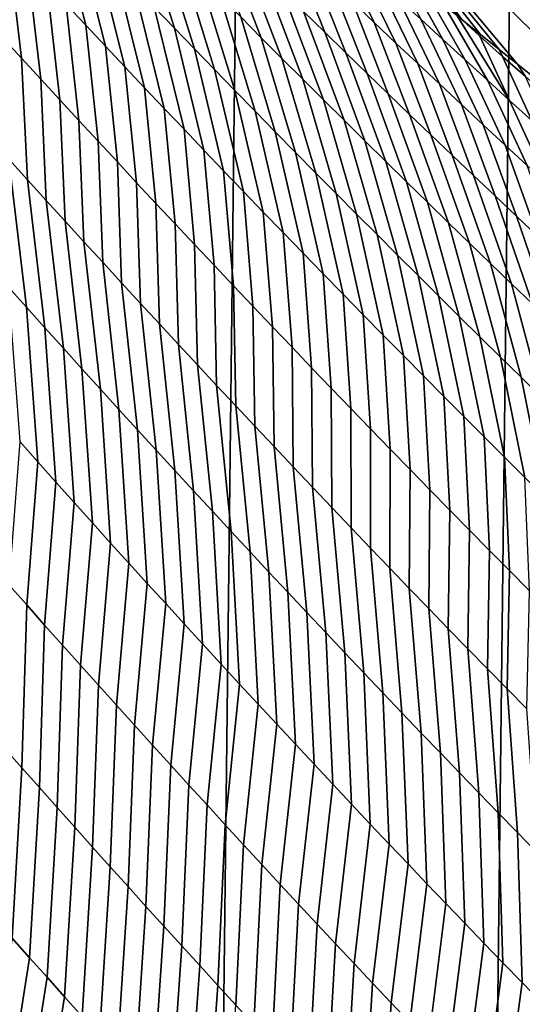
# Model space of a CAD drawing. Header units: metres. Extents: x -240 to 45, y -77 to 27.
# Tile 935 of 1056: x 5.64 to 6.75, y -18.24 to -16.07. Entities that reach past the tile are written whole.
import ezdxf

# ---------------------------------------------------------------- set-up
doc = ezdxf.new("R2010")
doc.units = ezdxf.units.M
doc.layers.add('solid_102011X2', color=7, linetype='CONTINUOUS')

msp = doc.modelspace()

# ---------------------------------------------------------------- linework, layer by layer
at = {"layer": 'solid_102011X2'}
for points in [[(6.002442, 26.115765), (5.392362, -26.246609), (4.77797, -26.364157), (5.392083, 26.246679)], [(6.608932, 25.971432), (6.00279, -26.115679), (5.392362, -26.246609), (6.002442, 26.115765)], [(7.211205, 25.813818), (6.609337, -25.971336), (6.00279, -26.115679), (6.608932, 25.971432)], [(7.809117, 25.64296), (7.211634, -25.813719), (6.609337, -25.971336), (7.211205, 25.813818)], [(6.243029, -15.566979, 124.088089), (6.826802, -16.141855, 124.035049), (7.400456, -16.065704, 128.231766), (6.81668, -15.495167, 128.282043)], [(6.783171, -16.195635, 123.396156), (6.826802, -16.141855, 124.035049), (6.243029, -15.566979, 124.088089), (6.74244, -16.1633, 123.357849)], [(6.70176, -16.130886, 123.319389), (6.74244, -16.1633, 123.357849), (6.243029, -15.566979, 124.088089)], [(6.661132, -16.098398, 123.280777), (6.70176, -16.130886, 123.319389), (6.243029, -15.566979, 124.088089)], [(6.620553, -16.065832, 123.242004), (6.661132, -16.098398, 123.280777), (6.243029, -15.566979, 124.088089)], [(6.609244, -16.056736, 123.231155), (6.620553, -16.065832, 123.242004), (6.243029, -15.566979, 124.088089)], [(5.747099, -16.03171, 120.125206), (5.790195, -16.077778, 120.150299), (5.721014, -15.807264, 120.551865), (5.677219, -15.760962, 120.527588)], [(5.941217, -16.03796, 120.671883), (5.9855, -16.083923, 120.695618), (5.905582, -15.829502, 121.099709), (5.860565, -15.78334, 121.076759)], [(5.790195, -16.077778, 120.150299), (5.833373, -16.123795, 120.175301), (5.764892, -15.853516, 120.57605), (5.721014, -15.807264, 120.551865)], [(6.131866, -16.059328, 121.213219), (6.177358, -16.105087, 121.235687), (6.084687, -15.864418, 121.640625), (6.038424, -15.818483, 121.618912)], [(5.9855, -16.083923, 120.695618), (6.029864, -16.129826, 120.719276), (5.95068, -15.8756, 121.122574), (5.905582, -15.829502, 121.099709)], [(6.270503, -16.047411, 121.726761), (6.317143, -16.092966, 121.748123), (6.235484, -15.88937, 122.164818), (6.187907, -15.84361, 122.144173)], [(6.37864, -16.026154, 122.226387), (6.426498, -16.071581, 122.246788), (6.333711, -15.883349, 122.664833), (6.28508, -15.837929, 122.645195)], [(5.606616, -16.104448, 119.609726), (5.648613, -16.150396, 119.636078), (5.618299, -15.893213, 120.049339), (5.575527, -15.846955, 120.023857)], [(5.833373, -16.123795, 120.175301), (5.876631, -16.169758, 120.200211), (5.808852, -15.899712, 120.600136), (5.764892, -15.853516, 120.57605)], [(6.177358, -16.105087, 121.235687), (6.222928, -16.150776, 121.258087), (6.131028, -15.910279, 121.66227), (6.084687, -15.864418, 121.640625)], [(6.029864, -16.129826, 120.719276), (6.074307, -16.175663, 120.742844), (5.995858, -15.921633, 121.145355), (5.95068, -15.8756, 121.122574)], [(6.426498, -16.071581, 122.246788), (6.474424, -16.11692, 122.267128), (6.382408, -15.928683, 122.684418), (6.333711, -15.883349, 122.664833)], [(5.648613, -16.150396, 119.636078), (5.690691, -16.196302, 119.662323), (5.66115, -15.939425, 120.074722), (5.618299, -15.893213, 120.049339)], [(5.876631, -16.169758, 120.200211), (5.919971, -16.215668, 120.225029), (5.852892, -15.945852, 120.624138), (5.808852, -15.899712, 120.600136)], [(6.317143, -16.092966, 121.748123), (6.363857, -16.138441, 121.769417), (6.283132, -15.935048, 122.185402), (6.235484, -15.88937, 122.164818)], [(6.074307, -16.175663, 120.742844), (6.118831, -16.221436, 120.766335), (6.041115, -15.9676, 121.168053), (5.995858, -15.921633, 121.145355)], [(6.222928, -16.150776, 121.258087), (6.268575, -16.196388, 121.280403), (6.177444, -15.956066, 121.683838), (6.131028, -15.910279, 121.66227)], [(6.474424, -16.11692, 122.267128), (6.522419, -16.162172, 122.287415), (6.431171, -15.973928, 122.703941), (6.382408, -15.928683, 122.684418)], [(5.690691, -16.196302, 119.662323), (5.732849, -16.242165, 119.688477), (5.704084, -15.985592, 120.100014), (5.66115, -15.939425, 120.074722)], [(5.919971, -16.215668, 120.225029), (5.963391, -16.26152, 120.249756), (5.897014, -15.991936, 120.648056), (5.852892, -15.945852, 120.624138)], [(6.363857, -16.138441, 121.769417), (6.410644, -16.183836, 121.790649), (6.330851, -15.980643, 122.205925), (6.283132, -15.935048, 122.185402)], [(6.528898, -16.06415, 122.742836), (6.577862, -16.109125, 122.762199), (6.499102, -15.967666, 123.124695), (6.45871, -15.934785, 123.085251)], [(6.118831, -16.221436, 120.766335), (6.163433, -16.267143, 120.789749), (6.086451, -16.013498, 121.190674), (6.041115, -15.9676, 121.168053)], [(6.268575, -16.196388, 121.280403), (6.314298, -16.241928, 121.302658), (6.223937, -16.001776, 121.70533), (6.177444, -15.956066, 121.683838)], [(6.522419, -16.162172, 122.287415), (6.570483, -16.207336, 122.30764), (6.480001, -16.019085, 122.723419), (6.431171, -15.973928, 122.703941)], [(6.577862, -16.109125, 122.762199), (6.626893, -16.154009, 122.781509), (6.539539, -16.000465, 123.163963), (6.499102, -15.967666, 123.124695)], [(5.732849, -16.242165, 119.688477), (5.775088, -16.287981, 119.714531), (5.747099, -16.03171, 120.125206), (5.704084, -15.985592, 120.100014)], [(5.963391, -16.26152, 120.249756), (6.006893, -16.307316, 120.274399), (5.941217, -16.03796, 120.671883), (5.897014, -15.991936, 120.648056)], [(6.410644, -16.183836, 121.790649), (6.457502, -16.229147, 121.811821), (6.37864, -16.026154, 122.226387), (6.330851, -15.980643, 122.205925)], [(6.163433, -16.267143, 120.789749), (6.208115, -16.312782, 120.81308), (6.131866, -16.059328, 121.213219), (6.086451, -16.013498, 121.190674)], [(6.314298, -16.241928, 121.302658), (6.360097, -16.287392, 121.324837), (6.270503, -16.047411, 121.726761), (6.223937, -16.001776, 121.70533)], [(6.626893, -16.154009, 122.781509), (6.675991, -16.198799, 122.800766), (6.580022, -16.033188, 123.203064), (6.539539, -16.000465, 123.163963)], [(5.775088, -16.287981, 119.714531), (5.817407, -16.33375, 119.740486), (5.790195, -16.077778, 120.150299), (5.747099, -16.03171, 120.125206)], [(6.006893, -16.307316, 120.274399), (6.050474, -16.353052, 120.29895), (5.9855, -16.083923, 120.695618), (5.941217, -16.03796, 120.671883)], [(6.457502, -16.229147, 121.811821), (6.504431, -16.274376, 121.832924), (6.426498, -16.071581, 122.246788), (6.37864, -16.026154, 122.226387)], [(6.570483, -16.207336, 122.30764), (6.618617, -16.252413, 122.327805), (6.528898, -16.06415, 122.742836), (6.480001, -16.019085, 122.723419)], [(6.675991, -16.198799, 122.800766), (6.725157, -16.243498, 122.819977), (6.609244, -16.056736, 123.231155), (6.580022, -16.033188, 123.203064)], [(6.208115, -16.312782, 120.81308), (6.252875, -16.358351, 120.836334), (6.177358, -16.105087, 121.235687), (6.131866, -16.059328, 121.213219)], [(6.360097, -16.287392, 121.324837), (6.405972, -16.332777, 121.346947), (6.317143, -16.092966, 121.748123), (6.270503, -16.047411, 121.726761)], [(6.725157, -16.243498, 122.819977), (6.65961, -16.101789, 123.248878), (6.620553, -16.065832, 123.242004), (6.609244, -16.056736, 123.231155)], [(5.817407, -16.33375, 119.740486), (5.859807, -16.379471, 119.766342), (5.833373, -16.123795, 120.175301), (5.790195, -16.077778, 120.150299)], [(6.504431, -16.274376, 121.832924), (6.551431, -16.319521, 121.853966), (6.474424, -16.11692, 122.267128), (6.426498, -16.071581, 122.246788)], [(6.618617, -16.252413, 122.327805), (6.666819, -16.297398, 122.347916), (6.577862, -16.109125, 122.762199), (6.528898, -16.06415, 122.742836)], [(6.65961, -16.101789, 123.248878), (6.661132, -16.098398, 123.280777), (6.620553, -16.065832, 123.242004)], [(5.62037, -16.373184, 119.201447), (5.661632, -16.418802, 119.228691), (5.648613, -16.150396, 119.636078), (5.606616, -16.104448, 119.609726)], [(6.050474, -16.353052, 120.29895), (6.094137, -16.398727, 120.323418), (6.029864, -16.129826, 120.719276), (5.9855, -16.083923, 120.695618)], [(6.405972, -16.332777, 121.346947), (6.451921, -16.378084, 121.368996), (6.363857, -16.138441, 121.769417), (6.317143, -16.092966, 121.748123)], [(6.65961, -16.101789, 123.248878), (6.709735, -16.146347, 123.267311), (6.70176, -16.130886, 123.319389), (6.661132, -16.098398, 123.280777)], [(6.725157, -16.243498, 122.819977), (6.77439, -16.288101, 122.839134), (6.709735, -16.146347, 123.267311), (6.65961, -16.101789, 123.248878)], [(5.859807, -16.379471, 119.766342), (5.902287, -16.42514, 119.792114), (5.876631, -16.169758, 120.200211), (5.833373, -16.123795, 120.175301)], [(6.252875, -16.358351, 120.836334), (6.297714, -16.403851, 120.85952), (6.222928, -16.150776, 121.258087), (6.177358, -16.105087, 121.235687)], [(6.551431, -16.319521, 121.853966), (6.598501, -16.364582, 121.874954), (6.522419, -16.162172, 122.287415), (6.474424, -16.11692, 122.267128)], [(6.666819, -16.297398, 122.347916), (6.715092, -16.342293, 122.367973), (6.626893, -16.154009, 122.781509), (6.577862, -16.109125, 122.762199)], [(6.094137, -16.398727, 120.323418), (6.13788, -16.444342, 120.347801), (6.074307, -16.175663, 120.742844), (6.029864, -16.129826, 120.719276)], [(6.451921, -16.378084, 121.368996), (6.497944, -16.423313, 121.390968), (6.410644, -16.183836, 121.790649), (6.363857, -16.138441, 121.769417)], [(6.709735, -16.146347, 123.267311), (6.759925, -16.190807, 123.285706), (6.74244, -16.1633, 123.357849), (6.70176, -16.130886, 123.319389)], [(6.77439, -16.288101, 122.839134), (6.823691, -16.332609, 122.858238), (6.759925, -16.190807, 123.285706), (6.709735, -16.146347, 123.267311)], [(5.661632, -16.418802, 119.228691), (5.702973, -16.46438, 119.255829), (5.690691, -16.196302, 119.662323), (5.648613, -16.150396, 119.636078)], [(5.902287, -16.42514, 119.792114), (5.944849, -16.470758, 119.817787), (5.919971, -16.215668, 120.225029), (5.876631, -16.169758, 120.200211)], [(6.297714, -16.403851, 120.85952), (6.342631, -16.449278, 120.882622), (6.268575, -16.196388, 121.280403), (6.222928, -16.150776, 121.258087)], [(6.598501, -16.364582, 121.874954), (6.645642, -16.409555, 121.895882), (6.570483, -16.207336, 122.30764), (6.522419, -16.162172, 122.287415)], [(6.715092, -16.342293, 122.367973), (6.763434, -16.387096, 122.387978), (6.675991, -16.198799, 122.800766), (6.626893, -16.154009, 122.781509)], [(6.759925, -16.190807, 123.285706), (6.81018, -16.235168, 123.304047), (6.783171, -16.195635, 123.396156), (6.74244, -16.1633, 123.357849)], [(6.13788, -16.444342, 120.347801), (6.181703, -16.489893, 120.372101), (6.118831, -16.221436, 120.766335), (6.074307, -16.175663, 120.742844)], [(6.497944, -16.423313, 121.390968), (6.544042, -16.46846, 121.412888), (6.457502, -16.229147, 121.811821), (6.410644, -16.183836, 121.790649)], [(5.702973, -16.46438, 119.255829), (5.744395, -16.509918, 119.282867), (5.732849, -16.242165, 119.688477), (5.690691, -16.196302, 119.662323)], [(6.342631, -16.449278, 120.882622), (6.387626, -16.494633, 120.905655), (6.314298, -16.241928, 121.302658), (6.268575, -16.196388, 121.280403)], [(6.645642, -16.409555, 121.895882), (6.692854, -16.454443, 121.916748), (6.618617, -16.252413, 122.327805), (6.570483, -16.207336, 122.30764)], [(6.763434, -16.387096, 122.387978), (6.811846, -16.431808, 122.407928), (6.725157, -16.243498, 122.819977), (6.675991, -16.198799, 122.800766)], [(5.944849, -16.470758, 119.817787), (5.987491, -16.516323, 119.843369), (5.963391, -16.26152, 120.249756), (5.919971, -16.215668, 120.225029)], [(6.181703, -16.489893, 120.372101), (6.225606, -16.535379, 120.396324), (6.163433, -16.267143, 120.789749), (6.118831, -16.221436, 120.766335)], [(6.544042, -16.46846, 121.412888), (6.590212, -16.513527, 121.434738), (6.504431, -16.274376, 121.832924), (6.457502, -16.229147, 121.811821)], [(5.744395, -16.509918, 119.282867), (5.785896, -16.555414, 119.309807), (5.775088, -16.287981, 119.714531), (5.732849, -16.242165, 119.688477)], [(6.387626, -16.494633, 120.905655), (6.432698, -16.539911, 120.928612), (6.360097, -16.287392, 121.324837), (6.314298, -16.241928, 121.302658)], [(6.692854, -16.454443, 121.916748), (6.740138, -16.499241, 121.937561), (6.666819, -16.297398, 122.347916), (6.618617, -16.252413, 122.327805)], [(6.811846, -16.431808, 122.407928), (6.860329, -16.476429, 122.427826), (6.77439, -16.288101, 122.839134), (6.725157, -16.243498, 122.819977)], [(5.987491, -16.516323, 119.843369), (6.030214, -16.561834, 119.868858), (6.006893, -16.307316, 120.274399), (5.963391, -16.26152, 120.249756)], [(6.225606, -16.535379, 120.396324), (6.269589, -16.580799, 120.420464), (6.208115, -16.312782, 120.81308), (6.163433, -16.267143, 120.789749)], [(6.590212, -16.513527, 121.434738), (6.636456, -16.55851, 121.45652), (6.551431, -16.319521, 121.853966), (6.504431, -16.274376, 121.832924)], [(5.785896, -16.555414, 119.309807), (5.827477, -16.600864, 119.336655), (5.817407, -16.33375, 119.740486), (5.775088, -16.287981, 119.714531)], [(6.432698, -16.539911, 120.928612), (6.477848, -16.585115, 120.951508), (6.405972, -16.332777, 121.346947), (6.360097, -16.287392, 121.324837)], [(6.740138, -16.499241, 121.937561), (6.787493, -16.543953, 121.958313), (6.715092, -16.342293, 122.367973), (6.666819, -16.297398, 122.347916)], [(6.030214, -16.561834, 119.868858), (6.073019, -16.607288, 119.894264), (6.050474, -16.353052, 120.29895), (6.006893, -16.307316, 120.274399)], [(6.269589, -16.580799, 120.420464), (6.313653, -16.626152, 120.444519), (6.252875, -16.358351, 120.836334), (6.208115, -16.312782, 120.81308)], [(6.636456, -16.55851, 121.45652), (6.682773, -16.603409, 121.478249), (6.598501, -16.364582, 121.874954), (6.551431, -16.319521, 121.853966)], [(5.618844, -16.654936, 118.800964), (5.659403, -16.700191, 118.829109), (5.62037, -16.373184, 119.201447), (5.579188, -16.327526, 119.17411)], [(5.827477, -16.600864, 119.336655), (5.869139, -16.646269, 119.363396), (5.859807, -16.379471, 119.766342), (5.817407, -16.33375, 119.740486)], [(6.477848, -16.585115, 120.951508), (6.523074, -16.630243, 120.974327), (6.451921, -16.378084, 121.368996), (6.405972, -16.332777, 121.346947)], [(6.787493, -16.543953, 121.958313), (6.83492, -16.588575, 121.979012), (6.763434, -16.387096, 122.387978), (6.715092, -16.342293, 122.367973)], [(6.073019, -16.607288, 119.894264), (6.115903, -16.652685, 119.919586), (6.094137, -16.398727, 120.323418), (6.050474, -16.353052, 120.29895)], [(6.313653, -16.626152, 120.444519), (6.357796, -16.671434, 120.468506), (6.297714, -16.403851, 120.85952), (6.252875, -16.358351, 120.836334)], [(6.682773, -16.603409, 121.478249), (6.729163, -16.648222, 121.499916), (6.645642, -16.409555, 121.895882), (6.598501, -16.364582, 121.874954)], [(5.659403, -16.700191, 118.829109), (5.700042, -16.745411, 118.857155), (5.661632, -16.418802, 119.228691), (5.62037, -16.373184, 119.201447)], [(5.869139, -16.646269, 119.363396), (5.910882, -16.691628, 119.390045), (5.902287, -16.42514, 119.792114), (5.859807, -16.379471, 119.766342)], [(6.523074, -16.630243, 120.974327), (6.568376, -16.675293, 120.997086), (6.497944, -16.423313, 121.390968), (6.451921, -16.378084, 121.368996)], [(6.115903, -16.652685, 119.919586), (6.158869, -16.698025, 119.944817), (6.13788, -16.444342, 120.347801), (6.094137, -16.398727, 120.323418)], [(6.357796, -16.671434, 120.468506), (6.402019, -16.716648, 120.492416), (6.342631, -16.449278, 120.882622), (6.297714, -16.403851, 120.85952)], [(5.700042, -16.745411, 118.857155), (5.740761, -16.790592, 118.885094), (5.702973, -16.46438, 119.255829), (5.661632, -16.418802, 119.228691)], [(5.910882, -16.691628, 119.390045), (5.952705, -16.736937, 119.416603), (5.944849, -16.470758, 119.817787), (5.902287, -16.42514, 119.792114)], [(6.568376, -16.675293, 120.997086), (6.613755, -16.720264, 121.019775), (6.544042, -16.46846, 121.412888), (6.497944, -16.423313, 121.390968)], [(6.729163, -16.648222, 121.499916), (6.775626, -16.692953, 121.521523), (6.692854, -16.454443, 121.916748), (6.645642, -16.409555, 121.895882)], [(6.158869, -16.698025, 119.944817), (6.201917, -16.743301, 119.969963), (6.181703, -16.489893, 120.372101), (6.13788, -16.444342, 120.347801)], [(6.402019, -16.716648, 120.492416), (6.446321, -16.761791, 120.516251), (6.387626, -16.494633, 120.905655), (6.342631, -16.449278, 120.882622)], [(5.740761, -16.790592, 118.885094), (5.781559, -16.835735, 118.912933), (5.744395, -16.509918, 119.282867), (5.702973, -16.46438, 119.255829)], [(5.952705, -16.736937, 119.416603), (5.994609, -16.782196, 119.443069), (5.987491, -16.516323, 119.843369), (5.944849, -16.470758, 119.817787)], [(6.613755, -16.720264, 121.019775), (6.659209, -16.765154, 121.042397), (6.590212, -16.513527, 121.434738), (6.544042, -16.46846, 121.412888)], [(6.775626, -16.692953, 121.521523), (6.822164, -16.737597, 121.543068), (6.740138, -16.499241, 121.937561), (6.692854, -16.454443, 121.916748)], [(6.201917, -16.743301, 119.969963), (6.245045, -16.788517, 119.995026), (6.225606, -16.535379, 120.396324), (6.181703, -16.489893, 120.372101)], [(6.446321, -16.761791, 120.516251), (6.490702, -16.80686, 120.540009), (6.432698, -16.539911, 120.928612), (6.387626, -16.494633, 120.905655)], [(5.781559, -16.835735, 118.912933), (5.822438, -16.880836, 118.940681), (5.785896, -16.555414, 119.309807), (5.744395, -16.509918, 119.282867)], [(5.994609, -16.782196, 119.443069), (6.036595, -16.827404, 119.469444), (6.030214, -16.561834, 119.868858), (5.987491, -16.516323, 119.843369)], [(6.659209, -16.765154, 121.042397), (6.704739, -16.809963, 121.064957), (6.636456, -16.55851, 121.45652), (6.590212, -16.513527, 121.434738)], [(6.822164, -16.737597, 121.543068), (6.868776, -16.782152, 121.56456), (6.787493, -16.543953, 121.958313), (6.740138, -16.499241, 121.937561)], [(6.245045, -16.788517, 119.995026), (6.288254, -16.83367, 120.020012), (6.269589, -16.580799, 120.420464), (6.225606, -16.535379, 120.396324)], [(5.822438, -16.880836, 118.940681), (5.863398, -16.925896, 118.96833), (5.827477, -16.600864, 119.336655), (5.785896, -16.555414, 119.309807)], [(6.490702, -16.80686, 120.540009), (6.535162, -16.851856, 120.563705), (6.477848, -16.585115, 120.951508), (6.432698, -16.539911, 120.928612)], [(6.704739, -16.809963, 121.064957), (6.750344, -16.854691, 121.087456), (6.682773, -16.603409, 121.478249), (6.636456, -16.55851, 121.45652)], [(6.036595, -16.827404, 119.469444), (6.078662, -16.872559, 119.495728), (6.073019, -16.607288, 119.894264), (6.030214, -16.561834, 119.868858)], [(6.288254, -16.83367, 120.020012), (6.331544, -16.878757, 120.044914), (6.313653, -16.626152, 120.444519), (6.269589, -16.580799, 120.420464)], [(5.863398, -16.925896, 118.96833), (5.904438, -16.970911, 118.99588), (5.869139, -16.646269, 119.363396), (5.827477, -16.600864, 119.336655)], [(6.535162, -16.851856, 120.563705), (6.579701, -16.896778, 120.587326), (6.523074, -16.630243, 120.974327), (6.477848, -16.585115, 120.951508)], [(6.750344, -16.854691, 121.087456), (6.796026, -16.899336, 121.109894), (6.729163, -16.648222, 121.499916), (6.682773, -16.603409, 121.478249)], [(6.078662, -16.872559, 119.495728), (6.120811, -16.91766, 119.521927), (6.115903, -16.652685, 119.919586), (6.073019, -16.607288, 119.894264)], [(6.331544, -16.878757, 120.044914), (6.374915, -16.92378, 120.06974), (6.357796, -16.671434, 120.468506), (6.313653, -16.626152, 120.444519)], [(5.904438, -16.970911, 118.99588), (5.945559, -17.015882, 119.023338), (5.910882, -16.691628, 119.390045), (5.869139, -16.646269, 119.363396)], [(6.579701, -16.896778, 120.587326), (6.624319, -16.941622, 120.610878), (6.568376, -16.675293, 120.997086), (6.523074, -16.630243, 120.974327)], [(6.796026, -16.899336, 121.109894), (6.841784, -16.943895, 121.132263), (6.775626, -16.692953, 121.521523), (6.729163, -16.648222, 121.499916)], [(5.644367, -16.996817, 118.439789), (5.684332, -17.041632, 118.468735), (5.659403, -16.700191, 118.829109), (5.618844, -16.654936, 118.800964)], [(6.120811, -16.91766, 119.521927), (6.163041, -16.962706, 119.548035), (6.158869, -16.698025, 119.944817), (6.115903, -16.652685, 119.919586)], [(5.945559, -17.015882, 119.023338), (5.986762, -17.060806, 119.050697), (5.952705, -16.736937, 119.416603), (5.910882, -16.691628, 119.390045)], [(6.374915, -16.92378, 120.06974), (6.418367, -16.968737, 120.09449), (6.402019, -16.716648, 120.492416), (6.357796, -16.671434, 120.468506)], [(6.624319, -16.941622, 120.610878), (6.669015, -16.986389, 120.634361), (6.613755, -16.720264, 121.019775), (6.568376, -16.675293, 120.997086)], [(5.684332, -17.041632, 118.468735), (5.724379, -17.086412, 118.497574), (5.700042, -16.745411, 118.857155), (5.659403, -16.700191, 118.829109)], [(6.163041, -16.962706, 119.548035), (6.205353, -17.007692, 119.574051), (6.201917, -16.743301, 119.969963), (6.158869, -16.698025, 119.944817)], [(6.418367, -16.968737, 120.09449), (6.461901, -17.013622, 120.119156), (6.446321, -16.761791, 120.516251), (6.402019, -16.716648, 120.492416)], [(6.669015, -16.986389, 120.634361), (6.71379, -17.03108, 120.657776), (6.659209, -16.765154, 121.042397), (6.613755, -16.720264, 121.019775)], [(5.724379, -17.086412, 118.497574), (5.764504, -17.131159, 118.526321), (5.740761, -16.790592, 118.885094), (5.700042, -16.745411, 118.857155)], [(5.986762, -17.060806, 119.050697), (6.028046, -17.10568, 119.077972), (5.994609, -16.782196, 119.443069), (5.952705, -16.736937, 119.416603)], [(6.205353, -17.007692, 119.574051), (6.247747, -17.052622, 119.599991), (6.245045, -16.788517, 119.995026), (6.201917, -16.743301, 119.969963)], [(6.461901, -17.013622, 120.119156), (6.505515, -17.058441, 120.143753), (6.490702, -16.80686, 120.540009), (6.446321, -16.761791, 120.516251)], [(6.71379, -17.03108, 120.657776), (6.758644, -17.075689, 120.681129), (6.704739, -16.809963, 121.064957), (6.659209, -16.765154, 121.042397)], [(5.764504, -17.131159, 118.526321), (5.804711, -17.175867, 118.55497), (5.781559, -16.835735, 118.912933), (5.740761, -16.790592, 118.885094)], [(6.028046, -17.10568, 119.077972), (6.069413, -17.150507, 119.105148), (6.036595, -16.827404, 119.469444), (5.994609, -16.782196, 119.443069)], [(6.247747, -17.052622, 119.599991), (6.290224, -17.097492, 119.625847), (6.288254, -16.83367, 120.020012), (6.245045, -16.788517, 119.995026)], [(6.505515, -17.058441, 120.143753), (6.549211, -17.103188, 120.168274), (6.535162, -16.851856, 120.563705), (6.490702, -16.80686, 120.540009)], [(6.758644, -17.075689, 120.681129), (6.803575, -17.12022, 120.704422), (6.750344, -16.854691, 121.087456), (6.704739, -16.809963, 121.064957)], [(5.804711, -17.175867, 118.55497), (5.844999, -17.220535, 118.583519), (5.822438, -16.880836, 118.940681), (5.781559, -16.835735, 118.912933)], [(6.069413, -17.150507, 119.105148), (6.110862, -17.195282, 119.13224), (6.078662, -16.872559, 119.495728), (6.036595, -16.827404, 119.469444)], [(6.290224, -17.097492, 119.625847), (6.332783, -17.1423, 119.651619), (6.331544, -16.878757, 120.044914), (6.288254, -16.83367, 120.020012)], [(6.549211, -17.103188, 120.168274), (6.592988, -17.147861, 120.192726), (6.579701, -16.896778, 120.587326), (6.535162, -16.851856, 120.563705)], [(6.803575, -17.12022, 120.704422), (6.848585, -17.164669, 120.727646), (6.796026, -16.899336, 121.109894), (6.750344, -16.854691, 121.087456)], [(5.844999, -17.220535, 118.583519), (5.885367, -17.265165, 118.611969), (5.863398, -16.925896, 118.96833), (5.822438, -16.880836, 118.940681)], [(6.110862, -17.195282, 119.13224), (6.152393, -17.240005, 119.159241), (6.120811, -16.91766, 119.521927), (6.078662, -16.872559, 119.495728)], [(6.332783, -17.1423, 119.651619), (6.375424, -17.187046, 119.677315), (6.374915, -16.92378, 120.06974), (6.331544, -16.878757, 120.044914)], [(6.592988, -17.147861, 120.192726), (6.636845, -17.192465, 120.21711), (6.624319, -16.941622, 120.610878), (6.579701, -16.896778, 120.587326)], [(5.885367, -17.265165, 118.611969), (5.925818, -17.309753, 118.640327), (5.904438, -16.970911, 118.99588), (5.863398, -16.925896, 118.96833)], [(6.152393, -17.240005, 119.159241), (6.194008, -17.284676, 119.186157), (6.163041, -16.962706, 119.548035), (6.120811, -16.91766, 119.521927)], [(6.375424, -17.187046, 119.677315), (6.418149, -17.231728, 119.702927), (6.418367, -16.968737, 120.09449), (6.374915, -16.92378, 120.06974)], [(6.636845, -17.192465, 120.21711), (6.680783, -17.236992, 120.241417), (6.669015, -16.986389, 120.634361), (6.624319, -16.941622, 120.610878)], [(5.925818, -17.309753, 118.640327), (5.966351, -17.354298, 118.668587), (5.945559, -17.015882, 119.023338), (5.904438, -16.970911, 118.99588)], [(6.194008, -17.284676, 119.186157), (6.235706, -17.32929, 119.21299), (6.205353, -17.007692, 119.574051), (6.163041, -16.962706, 119.548035)], [(6.418149, -17.231728, 119.702927), (6.460955, -17.276344, 119.728462), (6.461901, -17.013622, 120.119156), (6.418367, -16.968737, 120.09449)], [(6.680783, -17.236992, 120.241417), (6.724803, -17.281445, 120.265663), (6.71379, -17.03108, 120.657776), (6.669015, -16.986389, 120.634361)], [(5.620712, -17.312933, 118.064827), (5.660025, -17.357279, 118.09465), (5.684332, -17.041632, 118.468735), (5.644367, -16.996817, 118.439789)], [(5.966351, -17.354298, 118.668587), (6.006967, -17.398798, 118.696762), (5.986762, -17.060806, 119.050697), (5.945559, -17.015882, 119.023338)], [(6.235706, -17.32929, 119.21299), (6.277488, -17.373848, 119.239731), (6.247747, -17.052622, 119.599991), (6.205353, -17.007692, 119.574051)], [(6.460955, -17.276344, 119.728462), (6.503845, -17.320896, 119.753922), (6.505515, -17.058441, 120.143753), (6.461901, -17.013622, 120.119156)], [(6.724803, -17.281445, 120.265663), (6.768903, -17.325821, 120.289841), (6.758644, -17.075689, 120.681129), (6.71379, -17.03108, 120.657776)], [(5.660025, -17.357279, 118.09465), (5.69942, -17.401594, 118.124367), (5.724379, -17.086412, 118.497574), (5.684332, -17.041632, 118.468735)], [(6.006967, -17.398798, 118.696762), (6.047665, -17.443253, 118.724838), (6.028046, -17.10568, 119.077972), (5.986762, -17.060806, 119.050697)], [(6.277488, -17.373848, 119.239731), (6.319353, -17.418348, 119.266396), (6.290224, -17.097492, 119.625847), (6.247747, -17.052622, 119.599991)], [(6.503845, -17.320896, 119.753922), (6.546818, -17.365379, 119.779305), (6.549211, -17.103188, 120.168274), (6.505515, -17.058441, 120.143753)], [(5.69942, -17.401594, 118.124367), (5.738897, -17.445877, 118.153984), (5.764504, -17.131159, 118.526321), (5.724379, -17.086412, 118.497574)], [(6.319353, -17.418348, 119.266396), (6.361302, -17.46279, 119.292969), (6.332783, -17.1423, 119.651619), (6.290224, -17.097492, 119.625847)], [(6.546818, -17.365379, 119.779305), (6.589874, -17.409794, 119.804619), (6.592988, -17.147861, 120.192726), (6.549211, -17.103188, 120.168274)], [(6.047665, -17.443253, 118.724838), (6.088447, -17.487659, 118.752831), (6.069413, -17.150507, 119.105148), (6.028046, -17.10568, 119.077972)], [(5.738897, -17.445877, 118.153984), (5.778456, -17.490128, 118.18351), (5.804711, -17.175867, 118.55497), (5.764504, -17.131159, 118.526321)], [(6.361302, -17.46279, 119.292969), (6.403336, -17.507172, 119.319473), (6.375424, -17.187046, 119.677315), (6.332783, -17.1423, 119.651619)], [(6.589874, -17.409794, 119.804619), (6.633014, -17.45414, 119.829857), (6.636845, -17.192465, 120.21711), (6.592988, -17.147861, 120.192726)], [(6.088447, -17.487659, 118.752831), (6.129313, -17.532019, 118.780731), (6.110862, -17.195282, 119.13224), (6.069413, -17.150507, 119.105148)], [(5.778456, -17.490128, 118.18351), (5.818096, -17.534342, 118.212936), (5.844999, -17.220535, 118.583519), (5.804711, -17.175867, 118.55497)], [(6.403336, -17.507172, 119.319473), (6.445454, -17.551493, 119.345894), (6.418149, -17.231728, 119.702927), (6.375424, -17.187046, 119.677315)], [(6.129313, -17.532019, 118.780731), (6.170263, -17.576326, 118.80854), (6.152393, -17.240005, 119.159241), (6.110862, -17.195282, 119.13224)], [(6.633014, -17.45414, 119.829857), (6.676236, -17.498413, 119.855019), (6.680783, -17.236992, 120.241417), (6.636845, -17.192465, 120.21711)], [(5.818096, -17.534342, 118.212936), (5.857818, -17.57852, 118.242264), (5.885367, -17.265165, 118.611969), (5.844999, -17.220535, 118.583519)], [(6.445454, -17.551493, 119.345894), (6.487657, -17.595749, 119.372231), (6.460955, -17.276344, 119.728462), (6.418149, -17.231728, 119.702927)], [(6.170263, -17.576326, 118.80854), (6.211298, -17.620584, 118.836266), (6.194008, -17.284676, 119.186157), (6.152393, -17.240005, 119.159241)], [(6.676236, -17.498413, 119.855019), (6.719543, -17.542616, 119.880119), (6.724803, -17.281445, 120.265663), (6.680783, -17.236992, 120.241417)], [(5.857818, -17.57852, 118.242264), (5.897623, -17.62266, 118.2715), (5.925818, -17.309753, 118.640327), (5.885367, -17.265165, 118.611969)], [(6.487657, -17.595749, 119.372231), (6.529945, -17.639942, 119.398499), (6.503845, -17.320896, 119.753922), (6.460955, -17.276344, 119.728462)], [(6.211298, -17.620584, 118.836266), (6.252417, -17.664789, 118.863907), (6.235706, -17.32929, 119.21299), (6.194008, -17.284676, 119.186157)], [(6.719543, -17.542616, 119.880119), (6.762932, -17.586746, 119.905144), (6.768903, -17.325821, 120.289841), (6.724803, -17.281445, 120.265663)], [(5.610177, -17.672705, 117.722809), (5.648969, -17.71657, 117.753456), (5.660025, -17.357279, 118.09465), (5.620712, -17.312933, 118.064827)], [(5.897623, -17.62266, 118.2715), (5.93751, -17.666759, 118.300644), (5.966351, -17.354298, 118.668587), (5.925818, -17.309753, 118.640327)], [(6.529945, -17.639942, 119.398499), (6.572319, -17.684072, 119.424683), (6.546818, -17.365379, 119.779305), (6.503845, -17.320896, 119.753922)], [(6.252417, -17.664789, 118.863907), (6.293622, -17.708941, 118.891464), (6.277488, -17.373848, 119.239731), (6.235706, -17.32929, 119.21299)], [(5.648969, -17.71657, 117.753456), (5.687844, -17.760406, 117.784012), (5.69942, -17.401594, 118.124367), (5.660025, -17.357279, 118.09465)], [(5.93751, -17.666759, 118.300644), (5.977482, -17.710819, 118.329689), (6.006967, -17.398798, 118.696762), (5.966351, -17.354298, 118.668587)], [(6.572319, -17.684072, 119.424683), (6.614778, -17.728134, 119.450798), (6.589874, -17.409794, 119.804619), (6.546818, -17.365379, 119.779305)], [(6.293622, -17.708941, 118.891464), (6.334912, -17.753036, 118.91893), (6.319353, -17.418348, 119.266396), (6.277488, -17.373848, 119.239731)], [(5.687844, -17.760406, 117.784012), (5.726803, -17.804214, 117.814468), (5.738897, -17.445877, 118.153984), (5.69942, -17.401594, 118.124367)], [(5.977482, -17.710819, 118.329689), (6.017539, -17.754837, 118.35865), (6.047665, -17.443253, 118.724838), (6.006967, -17.398798, 118.696762)], [(6.334912, -17.753036, 118.91893), (6.376289, -17.797077, 118.946327), (6.361302, -17.46279, 119.292969), (6.319353, -17.418348, 119.266396)], [(6.614778, -17.728134, 119.450798), (6.657323, -17.772129, 119.476837), (6.633014, -17.45414, 119.829857), (6.589874, -17.409794, 119.804619)], [(5.726803, -17.804214, 117.814468), (5.765845, -17.847992, 117.844833), (5.778456, -17.490128, 118.18351), (5.738897, -17.445877, 118.153984)], [(6.017539, -17.754837, 118.35865), (6.057679, -17.798813, 118.38752), (6.088447, -17.487659, 118.752831), (6.047665, -17.443253, 118.724838)], [(6.376289, -17.797077, 118.946327), (6.417752, -17.841059, 118.973633), (6.403336, -17.507172, 119.319473), (6.361302, -17.46279, 119.292969)], [(6.657323, -17.772129, 119.476837), (6.699954, -17.816055, 119.502808), (6.676236, -17.498413, 119.855019), (6.633014, -17.45414, 119.829857)], [(5.765845, -17.847992, 117.844833), (5.804971, -17.891737, 117.875099), (5.818096, -17.534342, 118.212936), (5.778456, -17.490128, 118.18351)], [(6.057679, -17.798813, 118.38752), (6.097905, -17.842743, 118.416298), (6.129313, -17.532019, 118.780731), (6.088447, -17.487659, 118.752831)], [(6.417752, -17.841059, 118.973633), (6.459302, -17.884981, 119.000862), (6.445454, -17.551493, 119.345894), (6.403336, -17.507172, 119.319473)], [(6.699954, -17.816055, 119.502808), (6.742671, -17.859913, 119.528709), (6.719543, -17.542616, 119.880119), (6.676236, -17.498413, 119.855019)], [(5.804971, -17.891737, 117.875099), (5.844181, -17.935448, 117.905273), (5.857818, -17.57852, 118.242264), (5.818096, -17.534342, 118.212936)], [(6.097905, -17.842743, 118.416298), (6.138216, -17.886625, 118.444984), (6.170263, -17.576326, 118.80854), (6.129313, -17.532019, 118.780731)], [(6.459302, -17.884981, 119.000862), (6.500939, -17.928844, 119.028015), (6.487657, -17.595749, 119.372231), (6.445454, -17.551493, 119.345894)], [(6.742671, -17.859913, 119.528709), (6.785475, -17.9037, 119.554535), (6.762932, -17.586746, 119.905144), (6.719543, -17.542616, 119.880119)], [(5.844181, -17.935448, 117.905273), (5.883475, -17.979124, 117.935349), (5.897623, -17.62266, 118.2715), (5.857818, -17.57852, 118.242264)], [(6.138216, -17.886625, 118.444984), (6.178614, -17.930462, 118.473587), (6.211298, -17.620584, 118.836266), (6.170263, -17.576326, 118.80854)], [(6.500939, -17.928844, 119.028015), (6.542663, -17.972647, 119.055092), (6.529945, -17.639942, 119.398499), (6.487657, -17.595749, 119.372231)], [(5.883475, -17.979124, 117.935349), (5.922854, -18.022764, 117.96534), (5.93751, -17.666759, 118.300644), (5.897623, -17.62266, 118.2715)], [(6.178614, -17.930462, 118.473587), (6.219098, -17.974251, 118.502106), (6.252417, -17.664789, 118.863907), (6.211298, -17.620584, 118.836266)], [(6.542663, -17.972647, 119.055092), (6.584476, -18.016386, 119.082092), (6.572319, -17.684072, 119.424683), (6.529945, -17.639942, 119.398499)], [(5.922854, -18.022764, 117.96534), (5.962319, -18.066366, 117.995232), (5.977482, -17.710819, 118.329689), (5.93751, -17.666759, 118.300644)], [(6.219098, -17.974251, 118.502106), (6.259669, -18.017988, 118.530533), (6.293622, -17.708941, 118.891464), (6.252417, -17.664789, 118.863907)], [(5.589589, -18.049341, 117.398003), (5.627884, -18.092667, 117.429459), (5.648969, -17.71657, 117.753456), (5.610177, -17.672705, 117.722809)], [(6.584476, -18.016386, 119.082092), (6.626376, -18.060062, 119.109016), (6.614778, -17.728134, 119.450798), (6.572319, -17.684072, 119.424683)], [(5.962319, -18.066366, 117.995232), (6.001871, -18.10993, 118.02504), (6.017539, -17.754837, 118.35865), (5.977482, -17.710819, 118.329689)], [(6.259669, -18.017988, 118.530533), (6.300328, -18.061674, 118.558884), (6.334912, -17.753036, 118.91893), (6.293622, -17.708941, 118.891464)], [(5.627884, -18.092667, 117.429459), (5.666265, -18.135967, 117.460823), (5.687844, -17.760406, 117.784012), (5.648969, -17.71657, 117.753456)], [(6.626376, -18.060062, 119.109016), (6.668365, -18.103674, 119.135864), (6.657323, -17.772129, 119.476837), (6.614778, -17.728134, 119.450798)], [(6.001871, -18.10993, 118.02504), (6.04151, -18.153452, 118.054749), (6.057679, -17.798813, 118.38752), (6.017539, -17.754837, 118.35865)], [(6.300328, -18.061674, 118.558884), (6.341074, -18.105309, 118.587151), (6.376289, -17.797077, 118.946327), (6.334912, -17.753036, 118.91893)], [(5.666265, -18.135967, 117.460823), (5.704731, -18.179243, 117.492088), (5.726803, -17.804214, 117.814468), (5.687844, -17.760406, 117.784012)], [(6.668365, -18.103674, 119.135864), (6.710443, -18.147219, 119.162643), (6.699954, -17.816055, 119.502808), (6.657323, -17.772129, 119.476837)], [(6.04151, -18.153452, 118.054749), (6.081235, -18.196934, 118.084381), (6.097905, -17.842743, 118.416298), (6.057679, -17.798813, 118.38752)], [(6.341074, -18.105309, 118.587151), (6.38191, -18.14889, 118.615334), (6.417752, -17.841059, 118.973633), (6.376289, -17.797077, 118.946327)], [(5.704731, -18.179243, 117.492088), (5.743284, -18.22249, 117.523262), (5.765845, -17.847992, 117.844833), (5.726803, -17.804214, 117.814468)], [(6.710443, -18.147219, 119.162643), (6.75261, -18.190699, 119.189346), (6.742671, -17.859913, 119.528709), (6.699954, -17.816055, 119.502808)], [(6.081235, -18.196934, 118.084381), (6.121049, -18.240372, 118.113914), (6.138216, -17.886625, 118.444984), (6.097905, -17.842743, 118.416298)], [(6.38191, -18.14889, 118.615334), (6.422833, -18.192415, 118.64344), (6.459302, -17.884981, 119.000862), (6.417752, -17.841059, 118.973633)], [(5.743284, -18.22249, 117.523262), (5.781922, -18.265709, 117.554344), (5.804971, -17.891737, 117.875099), (5.765845, -17.847992, 117.844833)], [(6.75261, -18.190699, 119.189346), (6.794867, -18.234108, 119.215988), (6.785475, -17.9037, 119.554535), (6.742671, -17.859913, 119.528709)], [(6.121049, -18.240372, 118.113914), (6.160952, -18.283764, 118.143372), (6.178614, -17.930462, 118.473587), (6.138216, -17.886625, 118.444984)], [(6.422833, -18.192415, 118.64344), (6.463847, -18.235884, 118.671463), (6.500939, -17.928844, 119.028015), (6.459302, -17.884981, 119.000862)], [(5.781922, -18.265709, 117.554344), (5.820647, -18.308895, 117.585335), (5.844181, -17.935448, 117.905273), (5.804971, -17.891737, 117.875099)], [(6.160952, -18.283764, 118.143372), (6.200943, -18.327112, 118.172737), (6.219098, -17.974251, 118.502106), (6.178614, -17.930462, 118.473587)], [(6.463847, -18.235884, 118.671463), (6.50495, -18.279295, 118.699409), (6.542663, -17.972647, 119.055092), (6.500939, -17.928844, 119.028015)], [(5.820647, -18.308895, 117.585335), (5.859459, -18.352051, 117.616234), (5.883475, -17.979124, 117.935349), (5.844181, -17.935448, 117.905273)], [(6.50495, -18.279295, 118.699409), (6.546143, -18.322649, 118.72728), (6.584476, -18.016386, 119.082092), (6.542663, -17.972647, 119.055092)], [(5.859459, -18.352051, 117.616234), (5.898359, -18.395174, 117.647041), (5.922854, -18.022764, 117.96534), (5.883475, -17.979124, 117.935349)], [(6.200943, -18.327112, 118.172737), (6.241024, -18.370415, 118.202019), (6.259669, -18.017988, 118.530533), (6.219098, -17.974251, 118.502106)], [(6.546143, -18.322649, 118.72728), (6.587426, -18.365942, 118.755074), (6.626376, -18.060062, 119.109016), (6.584476, -18.016386, 119.082092)], [(5.898359, -18.395174, 117.647041), (5.937346, -18.438261, 117.677757), (5.962319, -18.066366, 117.995232), (5.922854, -18.022764, 117.96534)], [(6.241024, -18.370415, 118.202019), (6.281195, -18.413668, 118.231224), (6.300328, -18.061674, 118.558884), (6.259669, -18.017988, 118.530533)], [(6.587426, -18.365942, 118.755074), (6.628801, -18.409176, 118.782799), (6.668365, -18.103674, 119.135864), (6.626376, -18.060062, 119.109016)], [(5.937346, -18.438261, 117.677757), (5.976423, -18.481314, 117.708382), (6.001871, -18.10993, 118.02504), (5.962319, -18.066366, 117.995232)], [(6.281195, -18.413668, 118.231224), (6.321457, -18.456871, 118.260338), (6.341074, -18.105309, 118.587151), (6.300328, -18.061674, 118.558884)], [(5.571856, -18.456579, 117.102501), (5.609664, -18.49925, 117.134666), (5.666265, -18.135967, 117.460823), (5.627884, -18.092667, 117.429459)], [(6.628801, -18.409176, 118.782799), (6.670267, -18.452347, 118.81044), (6.710443, -18.147219, 119.162643), (6.668365, -18.103674, 119.135864)], [(5.976423, -18.481314, 117.708382), (6.01559, -18.524328, 117.738922), (6.04151, -18.153452, 118.054749), (6.001871, -18.10993, 118.02504)], [(6.321457, -18.456871, 118.260338), (6.361809, -18.500025, 118.289375), (6.38191, -18.14889, 118.615334), (6.341074, -18.105309, 118.587151)], [(5.609664, -18.49925, 117.134666), (5.647562, -18.541901, 117.166733), (5.704731, -18.179243, 117.492088), (5.666265, -18.135967, 117.460823)], [(6.670267, -18.452347, 118.81044), (6.711824, -18.495455, 118.838013), (6.75261, -18.190699, 119.189346), (6.710443, -18.147219, 119.162643)], [(6.01559, -18.524328, 117.738922), (6.054846, -18.567303, 117.769379), (6.081235, -18.196934, 118.084381), (6.04151, -18.153452, 118.054749)], [(6.361809, -18.500025, 118.289375), (6.402254, -18.543125, 118.318329), (6.422833, -18.192415, 118.64344), (6.38191, -18.14889, 118.615334)], [(5.647562, -18.541901, 117.166733), (5.685548, -18.584528, 117.198715), (5.743284, -18.22249, 117.523262), (5.704731, -18.179243, 117.492088)], [(6.711824, -18.495455, 118.838013), (6.753475, -18.538498, 118.865517), (6.794867, -18.234108, 119.215988), (6.75261, -18.190699, 119.189346)], [(6.054846, -18.567303, 117.769379), (6.094193, -18.610239, 117.799744), (6.121049, -18.240372, 118.113914), (6.081235, -18.196934, 118.084381)], [(6.402254, -18.543125, 118.318329), (6.44279, -18.586174, 118.347206), (6.463847, -18.235884, 118.671463), (6.422833, -18.192415, 118.64344)], [(5.685548, -18.584528, 117.198715), (5.723622, -18.627129, 117.230606), (5.781922, -18.265709, 117.554344), (5.743284, -18.22249, 117.523262)], [(6.44279, -18.586174, 118.347206), (6.483419, -18.629168, 118.376007), (6.50495, -18.279295, 118.699409), (6.463847, -18.235884, 118.671463)]]:
    msp.add_3dface(points, dxfattribs=at)

doc.saveas('drawing.dxf')
